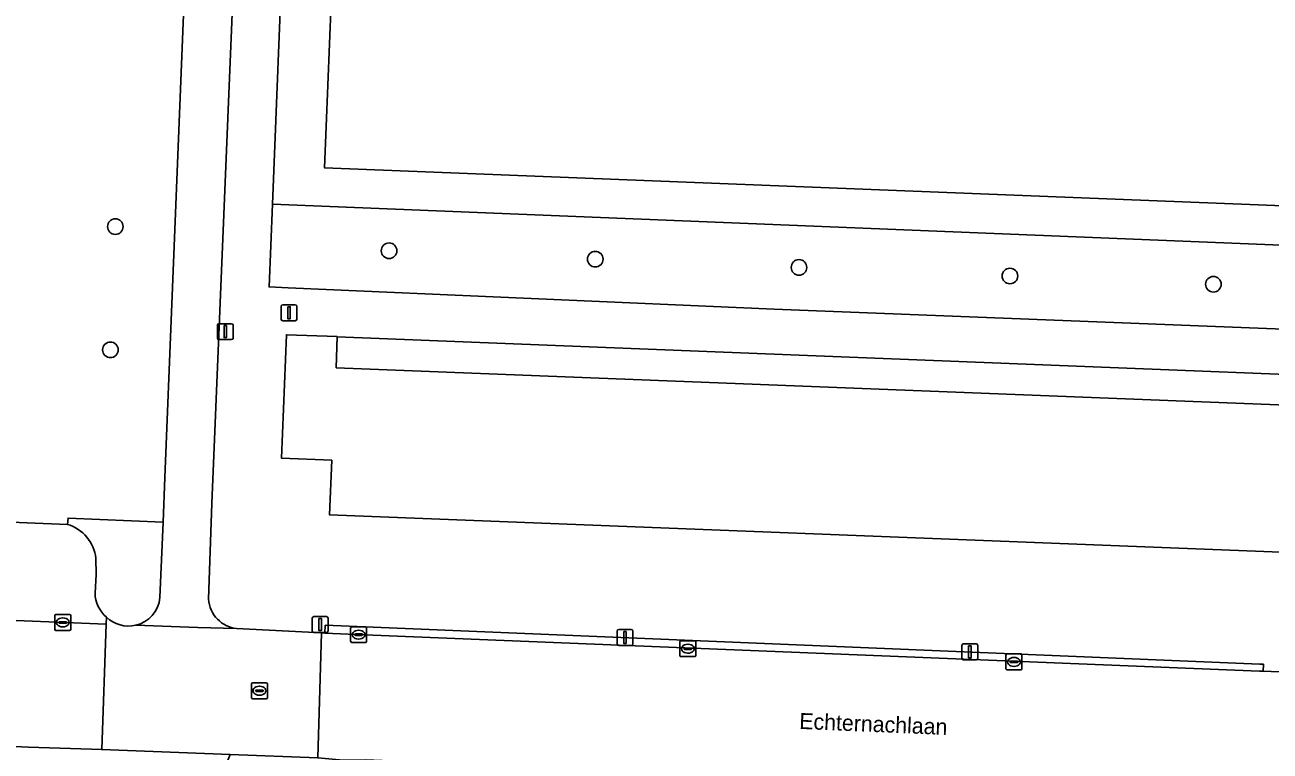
# Model space of a CAD drawing. Extents: x 160786 to 161429, y 386828 to 387485.
# Drawn here: x 161125.8 to 161203.9, y 387394.4 to 387439.9 of the extents above; entities that cross this region are included whole.
import ezdxf

# ---------------------------------------------------------------- set-up
doc = ezdxf.new("R2010")
doc.units = 0
for name, color, linetype in [('IMGEO_Afsluitpaal', 7, 'Continuous'), ('IMGEO_Boom', 7, 'Continuous'), ('IMGEO_Fietspad_open', 7, 'Continuous'), ('IMGEO_Groenvoorziening', 7, 'Continuous'), ('IMGEO_Haag', 7, 'Continuous'), ('IMGEO_Kolk', 7, 'Continuous'), ('IMGEO_Lichtmast', 7, 'Continuous'), ('IMGEO_Openbare_ruimte_label', 7, 'Continuous'), ('IMGEO_Pand', 7, 'Continuous'), ('IMGEO_Pand_overbouw', 7, 'Continuous'), ('IMGEO_Parkeervlak_open', 7, 'Continuous'), ('IMGEO_Rijbaan_lokaal_gesloten', 7, 'Continuous'), ('IMGEO_Rijbaan_lokaal_open', 7, 'Continuous'), ('IMGEO_Rioolput', 7, 'Continuous'), ('IMGEO_Verkeerseiland_open', 7, 'Continuous'), ('IMGEO_Voetpad_open', 7, 'Continuous')]:
    doc.layers.add(name, color=color, linetype=linetype)

msp = doc.modelspace()

# ---------------------------------------------------------------- linework, layer by layer
at = {"layer": 'IMGEO_Afsluitpaal'}
for p, q in [((161141.986, 387422.397), (161142.776, 387422.397)), ((161142.776, 387422.397), (161141.986, 387422.397)), ((161141.886, 387421.497), (161141.886, 387422.297)), ((161141.886, 387422.297), (161141.886, 387421.497)), ((161142.876, 387422.297), (161142.876, 387421.497)), ((161142.876, 387421.497), (161142.876, 387422.297)), ((161142.776, 387421.397), (161141.986, 387421.397)), ((161141.986, 387421.397), (161142.776, 387421.397))]:
    msp.add_line(p, q, dxfattribs=at)
msp.add_lwpolyline([(161142.306, 387422.272), (161142.456, 387422.272), (161142.456, 387421.522), (161142.306, 387421.522), (161142.306, 387422.272)], dxfattribs=at)
for centre, start, end in [((161141.986, 387422.297), 90, 180), ((161141.986, 387422.297), 90, 180), ((161142.776, 387422.297), 0, 90), ((161142.776, 387422.297), 360, 90), ((161141.986, 387421.497), 180, 270), ((161141.986, 387421.497), 180, 270), ((161142.776, 387421.497), 270, 0), ((161142.776, 387421.497), 270, 0)]:
    msp.add_arc(centre, 0.1, start, end, dxfattribs=at)
at = {"layer": 'IMGEO_Boom'}
for centre in [(161131.488, 387427.298), (161148.656, 387425.783), (161161.586, 387425.258), (161174.365, 387424.74), (161187.594, 387424.203), (161200.354, 387423.685), (161131.18, 387419.575)]:
    msp.add_circle(centre, 0.489, dxfattribs=at)
at = {"layer": 'IMGEO_Fietspad_open'}
for points in [[(161135.997, 387446.303), (161134.598, 387411.572), (161134.482, 387408.778), (161134.286, 387404.046)], [(161137.334, 387403.945), (161137.535, 387409.944), (161139.053, 387446.185)], [(161132.766, 387402.306), (161136.655, 387402.176), (161139.09, 387402.108)]]:
    msp.add_lwpolyline(points, dxfattribs=at)
for centre, radius, start, end in [((161132.318, 387404.231), 1.976, 283.08886, 354.6326), ((161139.313, 387404.078), 1.983, 183.83349, 224.15957), ((161139.306, 387404.067), 1.971, 224.0756, 263.71469)]:
    msp.add_arc(centre, radius, start, end, dxfattribs=at)
at = {"layer": 'IMGEO_Groenvoorziening'}
for points in [[(161256.037, 387441.536), (161256.489, 387452.378), (161253.807, 387452.488), (161252.739, 387426.706), (161144.597, 387430.992), (161145.647, 387456.915), (161142.472, 387457.045), (161142.032, 387446.07), (161141.335, 387428.712), (161255.011, 387424.098), (161255.042, 387424.838), (161255.34, 387424.825)], [(161253.807, 387452.488), (161245.374, 387452.833), (161145.647, 387456.915), (161144.597, 387430.992), (161252.739, 387426.706)], [(161141.127, 387423.516), (161142.332, 387423.463), (161172.807, 387422.132), (161254.794, 387418.902), (161255.011, 387424.098), (161141.335, 387428.712)]]:
    msp.add_lwpolyline(points, close=True, dxfattribs=at)
msp.add_lwpolyline([(160977.337, 387414.792), (161000, 387413.923), (161010.441, 387413.493), (161017.977, 387413.183), (161128.487, 387408.635), (161128.521, 387409.024), (161134.482, 387408.778), (161134.598, 387411.572), (161135.997, 387446.303), (161136.357, 387455.117)], dxfattribs=at)
at = {"layer": 'IMGEO_Haag'}
msp.add_lwpolyline([(161141.127, 387423.516), (161142.332, 387423.463), (161172.807, 387422.132), (161254.794, 387418.902), (161255.011, 387424.098), (161141.335, 387428.712)], close=True, dxfattribs=at)
at = {"layer": 'IMGEO_Kolk'}
for p, q in [((161127.691, 387402.063), (161127.691, 387402.915)), ((161127.766, 387402.989), (161128.618, 387402.989)), ((161128.692, 387402.915), (161128.692, 387402.063)), ((161127.95, 387402.483), (161127.95, 387402.495)), ((161128.388, 387402.446), (161127.99, 387402.446)), ((161127.993, 387402.532), (161128.391, 387402.532)), ((161128.202, 387402.209), (161128.177, 387402.209)), ((161128.179, 387402.769), (161128.204, 387402.769)), ((161128.434, 387402.495), (161128.434, 387402.483)), ((161146.247, 387401.295), (161146.247, 387402.147)), ((161146.322, 387402.221), (161147.174, 387402.221)), ((161147.248, 387402.147), (161147.248, 387401.295)), ((161128.618, 387401.989), (161127.766, 387401.989)), ((161146.506, 387401.715), (161146.506, 387401.727)), ((161146.944, 387401.678), (161146.546, 387401.678)), ((161146.549, 387401.764), (161146.947, 387401.764)), ((161146.758, 387401.441), (161146.733, 387401.441)), ((161146.735, 387402.001), (161146.76, 387402.001)), ((161146.99, 387401.727), (161146.99, 387401.715)), ((161166.97, 387401.342), (161167.822, 387401.342)), ((161147.174, 387401.221), (161146.322, 387401.221)), ((161166.895, 387400.416), (161166.895, 387401.268)), ((161167.154, 387400.836), (161167.154, 387400.848)), ((161167.592, 387400.799), (161167.194, 387400.799)), ((161167.197, 387400.885), (161167.595, 387400.885)), ((161167.406, 387400.562), (161167.381, 387400.562)), ((161167.383, 387401.122), (161167.408, 387401.122)), ((161167.638, 387400.848), (161167.638, 387400.836)), ((161167.896, 387401.268), (161167.896, 387400.416)), ((161187.42, 387400.514), (161188.272, 387400.514)), ((161167.822, 387400.342), (161166.97, 387400.342)), ((161187.345, 387399.588), (161187.345, 387400.44)), ((161187.604, 387400.008), (161187.604, 387400.02)), ((161188.042, 387399.971), (161187.644, 387399.971)), ((161187.647, 387400.057), (161188.045, 387400.057)), ((161187.856, 387399.734), (161187.831, 387399.734)), ((161187.833, 387400.294), (161187.858, 387400.294)), ((161188.088, 387400.02), (161188.088, 387400.008)), ((161188.346, 387400.44), (161188.346, 387399.588)), ((161188.272, 387399.514), (161187.42, 387399.514))]:
    msp.add_line(p, q, dxfattribs=at)
for points in [[(161127.691, 387402.063), (161127.691, 387402.915)], [(161127.766, 387402.989), (161128.618, 387402.989)], [(161128.692, 387402.915), (161128.692, 387402.063)], [(161146.247, 387401.295), (161146.247, 387402.147)], [(161146.322, 387402.221), (161147.174, 387402.221)], [(161147.248, 387402.147), (161147.248, 387401.295)], [(161128.618, 387401.989), (161127.766, 387401.989)], [(161166.97, 387401.342), (161167.822, 387401.342)], [(161147.174, 387401.221), (161146.322, 387401.221)], [(161166.895, 387400.416), (161166.895, 387401.268)], [(161167.896, 387401.268), (161167.896, 387400.416)], [(161187.42, 387400.514), (161188.272, 387400.514)], [(161167.822, 387400.342), (161166.97, 387400.342)], [(161187.345, 387399.588), (161187.345, 387400.44)], [(161188.346, 387400.44), (161188.346, 387399.588)], [(161188.272, 387399.514), (161187.42, 387399.514)]]:
    msp.add_lwpolyline(points, dxfattribs=at)
for centre, radius, start, end in [((161127.768, 387402.913), 0.0765, 91.55205, 178.44795), ((161127.768, 387402.913), 0.0765, 91.55205, 178.44795), ((161128.616, 387402.913), 0.0765, 1.55205, 88.44795), ((161128.616, 387402.913), 0.0765, 1.55205, 88.44795), ((161127.768, 387402.065), 0.0765, 181.55205, 268.44795), ((161127.768, 387402.065), 0.0765, 181.55205, 268.44795), ((161127.99, 387402.492), 0.0403, 85.87752, 175.75265), ((161127.987, 387402.482), 0.0366, 178.93798, 274.71019), ((161128.391, 387402.489), 0.043, 264.86636, 352.45326), ((161128.395, 387402.494), 0.0386, 1.73085, 96.63898), ((161128.616, 387402.065), 0.0765, 271.55205, 358.44795), ((161128.616, 387402.065), 0.0765, 271.55205, 358.44795), ((161146.324, 387402.145), 0.0765, 91.55205, 178.44795), ((161146.324, 387402.145), 0.0765, 91.55205, 178.44795), ((161147.172, 387402.145), 0.0765, 1.55205, 88.44795), ((161147.172, 387402.145), 0.0765, 1.55205, 88.44795), ((161146.324, 387401.297), 0.0765, 181.55205, 268.44795), ((161146.324, 387401.297), 0.0765, 181.55205, 268.44795), ((161146.546, 387401.724), 0.0403, 85.87752, 175.75265), ((161146.543, 387401.714), 0.0366, 178.93798, 274.71019), ((161146.947, 387401.721), 0.043, 264.86636, 352.45326), ((161146.951, 387401.726), 0.0386, 1.73085, 96.63898), ((161147.172, 387401.297), 0.0765, 271.55205, 358.44795), ((161147.172, 387401.297), 0.0765, 271.55205, 358.44795), ((161166.972, 387401.266), 0.0765, 91.55205, 178.44795), ((161166.972, 387401.266), 0.0765, 91.55205, 178.44795), ((161167.82, 387401.266), 0.0765, 1.55205, 88.44795), ((161167.82, 387401.266), 0.0765, 1.55205, 88.44795), ((161167.194, 387400.845), 0.0403, 85.87752, 175.75265), ((161167.191, 387400.835), 0.0366, 178.93798, 274.71019), ((161167.595, 387400.842), 0.043, 264.86636, 352.45326), ((161167.599, 387400.847), 0.0386, 1.73085, 96.63898), ((161187.422, 387400.438), 0.0765, 91.55205, 178.44795), ((161187.422, 387400.438), 0.0765, 91.55205, 178.44795), ((161188.27, 387400.438), 0.0765, 1.55205, 88.44795), ((161188.27, 387400.438), 0.0765, 1.55205, 88.44795), ((161166.972, 387400.418), 0.0765, 181.55205, 268.44795), ((161166.972, 387400.418), 0.0765, 181.55205, 268.44795), ((161167.82, 387400.418), 0.0765, 271.55205, 358.44795), ((161167.82, 387400.418), 0.0765, 271.55205, 358.44795), ((161187.644, 387400.017), 0.0403, 85.87752, 175.75265), ((161187.641, 387400.007), 0.0366, 178.93798, 274.71019), ((161188.045, 387400.014), 0.043, 264.86636, 352.45326), ((161188.049, 387400.019), 0.0386, 1.73085, 96.63898), ((161187.422, 387399.59), 0.0765, 181.55205, 268.44795), ((161187.422, 387399.59), 0.0765, 181.55205, 268.44795), ((161188.27, 387399.59), 0.0765, 271.55205, 358.44795), ((161188.27, 387399.59), 0.0765, 271.55205, 358.44795)]:
    msp.add_arc(centre, radius, start, end, dxfattribs=at)
for centre, major_axis, ratio, start_param, end_param in [((161128.178, 387402.489), (-0.387, 0.002), 0.722429, 4.712389, 7.853982), ((161128.203, 387402.489), (-0.39, 0.002), 0.717154, 1.570796, 4.712389), ((161146.734, 387401.721), (-0.387, 0.002), 0.722429, 4.712389, 7.853982), ((161146.759, 387401.721), (-0.39, 0.002), 0.717154, 1.570796, 4.712389), ((161167.382, 387400.842), (-0.387, 0.002), 0.722429, 4.712389, 7.853982), ((161167.407, 387400.842), (-0.39, 0.002), 0.717154, 1.570796, 4.712389), ((161187.832, 387400.014), (-0.387, 0.002), 0.722429, 4.712389, 7.853982), ((161187.857, 387400.014), (-0.39, 0.002), 0.717154, 1.570796, 4.712389)]:
    msp.add_ellipse(centre, major_axis=major_axis, ratio=ratio, start_param=start_param, end_param=end_param, dxfattribs=at)
at = {"layer": 'IMGEO_Lichtmast'}
for p, q in [((161137.887, 387420.315), (161137.887, 387421.115)), ((161137.887, 387421.115), (161137.887, 387420.315)), ((161137.987, 387421.215), (161138.777, 387421.215)), ((161138.777, 387421.215), (161137.987, 387421.215)), ((161138.877, 387421.115), (161138.877, 387420.315)), ((161138.877, 387420.315), (161138.877, 387421.115)), ((161138.777, 387420.215), (161137.987, 387420.215)), ((161137.987, 387420.215), (161138.777, 387420.215)), ((161143.94, 387402.856), (161144.73, 387402.856)), ((161144.73, 387402.856), (161143.94, 387402.856)), ((161143.84, 387401.956), (161143.84, 387402.756)), ((161143.84, 387402.756), (161143.84, 387401.956)), ((161144.83, 387402.756), (161144.83, 387401.956)), ((161144.83, 387401.956), (161144.83, 387402.756)), ((161144.73, 387401.856), (161143.94, 387401.856)), ((161143.94, 387401.856), (161144.73, 387401.856)), ((161162.955, 387401.143), (161162.955, 387401.943)), ((161162.955, 387401.943), (161162.955, 387401.143)), ((161163.055, 387402.043), (161163.845, 387402.043)), ((161163.845, 387402.043), (161163.055, 387402.043)), ((161163.945, 387401.943), (161163.945, 387401.143)), ((161163.945, 387401.143), (161163.945, 387401.943)), ((161163.845, 387401.043), (161163.055, 387401.043)), ((161163.055, 387401.043), (161163.845, 387401.043)), ((161184.584, 387400.245), (161184.584, 387401.045)), ((161184.584, 387401.045), (161184.584, 387400.245)), ((161184.684, 387401.145), (161185.474, 387401.145)), ((161185.474, 387401.145), (161184.684, 387401.145)), ((161185.574, 387401.045), (161185.574, 387400.245)), ((161185.574, 387400.245), (161185.574, 387401.045)), ((161185.474, 387400.145), (161184.684, 387400.145)), ((161184.684, 387400.145), (161185.474, 387400.145))]:
    msp.add_line(p, q, dxfattribs=at)
for points in [[(161138.307, 387421.09), (161138.457, 387421.09), (161138.457, 387420.34), (161138.307, 387420.34), (161138.307, 387421.09)], [(161144.26, 387402.731), (161144.41, 387402.731), (161144.41, 387401.981), (161144.26, 387401.981), (161144.26, 387402.731)], [(161163.375, 387401.918), (161163.525, 387401.918), (161163.525, 387401.168), (161163.375, 387401.168), (161163.375, 387401.918)], [(161185.004, 387401.02), (161185.154, 387401.02), (161185.154, 387400.27), (161185.004, 387400.27), (161185.004, 387401.02)]]:
    msp.add_lwpolyline(points, dxfattribs=at)
for centre, start, end in [((161137.987, 387421.115), 90, 180), ((161137.987, 387421.115), 90, 180), ((161138.777, 387421.115), 0, 90), ((161138.777, 387421.115), 360, 90), ((161137.987, 387420.315), 180, 270), ((161137.987, 387420.315), 180, 270), ((161138.777, 387420.315), 270, 0), ((161138.777, 387420.315), 270, 0), ((161143.94, 387402.756), 90, 180), ((161143.94, 387402.756), 90, 180), ((161144.73, 387402.756), 0, 90), ((161144.73, 387402.756), 360, 90), ((161143.94, 387401.956), 180, 270), ((161143.94, 387401.956), 180, 270), ((161144.73, 387401.956), 270, 0), ((161144.73, 387401.956), 270, 0), ((161163.055, 387401.943), 90, 180), ((161163.055, 387401.943), 90, 180), ((161163.845, 387401.943), 0, 90), ((161163.845, 387401.943), 360, 90), ((161163.055, 387401.143), 180, 270), ((161163.055, 387401.143), 180, 270), ((161163.845, 387401.143), 270, 0), ((161163.845, 387401.143), 270, 0), ((161184.684, 387401.045), 90, 180), ((161184.684, 387401.045), 90, 180), ((161185.474, 387401.045), 0, 90), ((161185.474, 387401.045), 360, 90), ((161184.684, 387400.245), 180, 270), ((161184.684, 387400.245), 180, 270), ((161185.474, 387400.245), 270, 0), ((161185.474, 387400.245), 270, 0)]:
    msp.add_arc(centre, 0.1, start, end, dxfattribs=at)
at = {"layer": 'IMGEO_Pand'}
msp.add_lwpolyline([(161263.908, 387413.683), (161263.989, 387415.676), (161257.087, 387415.956), (161257.011, 387414.076), (161207.085, 387416.032), (161204.415, 387416.137), (161145.344, 387418.452), (161145.397, 387420.401), (161142.22, 387420.52), (161141.912, 387412.783), (161145.063, 387412.658), (161144.926, 387409.227), (161203.521, 387406.927), (161204.048, 387406.906), (161206.714, 387406.801), (161312.774, 387402.637), (161315.704, 387402.522), (161375.014, 387400.193), (161375.372, 387409.257), (161316.065, 387411.587), (161313.125, 387411.702)], close=True, dxfattribs=at)
at = {"layer": 'IMGEO_Pand_overbouw'}
msp.add_lwpolyline([(161257.087, 387415.956), (161145.397, 387420.394), (161145.344, 387418.452), (161204.415, 387416.137), (161207.085, 387416.032), (161257.011, 387414.076)], close=True, dxfattribs=at)
at = {"layer": 'IMGEO_Parkeervlak_open'}
for points in [[(161128.487, 387408.635), (161017.977, 387413.183), (161017.877, 387408.35)], [(161016.986, 387407.355), (161014.796, 387407.431), (161014.783, 387407.108), (161130.915, 387402.377), (161130.931, 387402.823)], [(161130.215, 387404.318), (161130.278, 387405.492), (161130.274, 387406.512)]]:
    msp.add_lwpolyline(points, dxfattribs=at)
for centre, radius, start, end in [((161127.741, 387406.194), 2.553, 7.16226, 73.01462), ((161132.263, 387404.38), 2.049, 181.73091, 229.45139)]:
    msp.add_arc(centre, radius, start, end, dxfattribs=at)
at = {"layer": 'IMGEO_Rijbaan_lokaal_gesloten'}
for points in [[(161039.546, 387398.277), (161043.458, 387398.117), (161052.132, 387397.762), (161056.107, 387397.599), (161064.53, 387397.254), (161068.175, 387397.104), (161071.881, 387396.953), (161081.028, 387396.578), (161089.23, 387396.242), (161093.652, 387396.061), (161102.036, 387395.717), (161105.986, 387395.555), (161114.077, 387395.224), (161126.036, 387394.662), (161130.632, 387394.514), (161130.915, 387402.377), (161014.783, 387407.108), (161014.486, 387399.303), (161018.691, 387399.131), (161026.871, 387398.796), (161031.328, 387398.614)], [(161258.25, 387397.175), (161203.466, 387399.424), (161203.248, 387399.433), (161146.092, 387401.746), (161144.637, 387401.822), (161144.425, 387401.833), (161144.181, 387394), (161145.778, 387393.861), (161147.201, 387393.867), (161201.019, 387391.663), (161201.435, 387391.646), (161202.958, 387391.583), (161257.868, 387389.334)]]:
    msp.add_lwpolyline(points, close=True, dxfattribs=at)
at = {"layer": 'IMGEO_Rijbaan_lokaal_open'}
msp.add_lwpolyline([(161130.931, 387402.823), (161130.915, 387402.377), (161130.632, 387394.514), (161138.696, 387394.208), (161144.181, 387394), (161144.425, 387401.833), (161139.09, 387402.108), (161136.655, 387402.176), (161132.766, 387402.306)], dxfattribs=at)
msp.add_arc((161132.319, 387404.234), 1.979, 225.46924, 283.06104, dxfattribs=at)
at = {"layer": 'IMGEO_Rioolput'}
for p, q in [((161140.027, 387397.778), (161140.027, 387398.63)), ((161140.102, 387398.704), (161140.954, 387398.704)), ((161140.286, 387398.198), (161140.286, 387398.21)), ((161140.724, 387398.161), (161140.326, 387398.161)), ((161140.329, 387398.247), (161140.727, 387398.247)), ((161140.515, 387398.484), (161140.54, 387398.484)), ((161140.77, 387398.21), (161140.77, 387398.198)), ((161141.028, 387398.63), (161141.028, 387397.778)), ((161140.954, 387397.704), (161140.102, 387397.704)), ((161140.538, 387397.924), (161140.513, 387397.924))]:
    msp.add_line(p, q, dxfattribs=at)
for points in [[(161140.027, 387397.778), (161140.027, 387398.63)], [(161140.102, 387398.704), (161140.954, 387398.704)], [(161141.028, 387398.63), (161141.028, 387397.778)], [(161140.954, 387397.704), (161140.102, 387397.704)]]:
    msp.add_lwpolyline(points, dxfattribs=at)
for centre, radius, start, end in [((161140.104, 387398.628), 0.0765, 91.55205, 178.44795), ((161140.104, 387398.628), 0.0765, 91.55205, 178.44795), ((161140.326, 387398.207), 0.0403, 85.87752, 175.75265), ((161140.323, 387398.197), 0.0366, 178.93798, 274.71019), ((161140.727, 387398.204), 0.043, 264.86636, 352.45326), ((161140.731, 387398.209), 0.0386, 1.73085, 96.63898), ((161140.952, 387398.628), 0.0765, 1.55205, 88.44795), ((161140.952, 387398.628), 0.0765, 1.55205, 88.44795), ((161140.104, 387397.78), 0.0765, 181.55205, 268.44795), ((161140.104, 387397.78), 0.0765, 181.55205, 268.44795), ((161140.952, 387397.78), 0.0765, 271.55205, 358.44795), ((161140.952, 387397.78), 0.0765, 271.55205, 358.44795)]:
    msp.add_arc(centre, radius, start, end, dxfattribs=at)
for centre, major_axis, ratio, start_param, end_param in [((161140.514, 387398.204), (-0.387, 0.002), 0.722429, 4.712389, 7.853982), ((161140.539, 387398.204), (-0.39, 0.002), 0.717154, 1.570796, 4.712389)]:
    msp.add_ellipse(centre, major_axis=major_axis, ratio=ratio, start_param=start_param, end_param=end_param, dxfattribs=at)
at = {"layer": 'IMGEO_Verkeerseiland_open'}
for points in [[(161134.482, 387408.778), (161128.521, 387409.024), (161128.487, 387408.635)], [(161134.286, 387404.046), (161134.482, 387408.778)], [(161130.274, 387406.512), (161130.278, 387405.492), (161130.215, 387404.318)]]:
    msp.add_lwpolyline(points, dxfattribs=at)
for centre, radius, start, end in [((161127.741, 387406.194), 2.553, 7.16226, 73.01462), ((161132.263, 387404.38), 2.049, 181.73091, 229.45139), ((161132.318, 387404.231), 1.976, 283.08886, 354.6326), ((161132.319, 387404.234), 1.979, 225.46924, 283.06104)]:
    msp.add_arc(centre, radius, start, end, dxfattribs=at)
at = {"layer": 'IMGEO_Voetpad_open'}
for points in [[(161139.659, 387461.205), (161139.62, 387460.211), (161139.51, 387457.182), (161139.053, 387446.185), (161137.535, 387409.944), (161137.334, 387403.945)], [(161139.09, 387402.108), (161144.425, 387401.833), (161144.637, 387401.822), (161144.658, 387402.315), (161203.264, 387399.878), (161203.485, 387399.869), (161203.466, 387399.424), (161258.25, 387397.175), (161261.798, 387397.029), (161300.082, 387395.457), (161315.275, 387394.84), (161315.295, 387395.358), (161371.993, 387393.038), (161371.974, 387392.536), (161374.819, 387392.42)], [(161125.586, 387391.596), (161128.699, 387391.45), (161134.872, 387391.16), (161135.037, 387391.153), (161135.203, 387391.131), (161135.366, 387391.094), (161135.525, 387391.043), (161135.679, 387390.978), (161135.827, 387390.899), (161135.967, 387390.808), (161136.098, 387390.704), (161136.219, 387390.589), (161136.33, 387390.464), (161136.429, 387390.329), (161136.516, 387390.186), (161136.59, 387390.036), (161136.649, 387389.88), (161136.695, 387389.719), (161136.726, 387389.554), (161136.742, 387389.388), (161138.696, 387394.208), (161130.632, 387394.514), (161126.036, 387394.662), (161114.077, 387395.224)]]:
    msp.add_lwpolyline(points, dxfattribs=at)
for points in [[(161142.332, 387423.463), (161141.127, 387423.516), (161141.335, 387428.712), (161142.032, 387446.07), (161142.472, 387457.045), (161145.647, 387456.915), (161245.374, 387452.833), (161253.807, 387452.488), (161256.489, 387452.378), (161256.037, 387441.536), (161255.34, 387424.825), (161255.042, 387424.838), (161255.011, 387424.098), (161254.794, 387418.902), (161172.807, 387422.132)], [(161375.372, 387409.257), (161375.014, 387400.193), (161315.704, 387402.522), (161312.774, 387402.637), (161206.714, 387406.801), (161204.048, 387406.906), (161203.521, 387406.927), (161144.926, 387409.227), (161145.063, 387412.658), (161141.912, 387412.783), (161142.22, 387420.52), (161145.397, 387420.401), (161145.344, 387418.452), (161204.415, 387416.137), (161207.085, 387416.032), (161257.011, 387414.076), (161257.087, 387415.956), (161263.989, 387415.676), (161263.908, 387413.683), (161313.125, 387411.702), (161316.065, 387411.587)], [(161144.637, 387401.822), (161146.092, 387401.746), (161203.248, 387399.433), (161203.466, 387399.424), (161203.485, 387399.869), (161203.264, 387399.878), (161144.658, 387402.315)]]:
    msp.add_lwpolyline(points, close=True, dxfattribs=at)
for centre, radius, start, end in [((161139.313, 387404.078), 1.983, 183.83349, 224.15957), ((161139.306, 387404.067), 1.971, 224.0756, 263.71469)]:
    msp.add_arc(centre, radius, start, end, dxfattribs=at)

# ---------------------------------------------------------------- texts
at = {"layer": 'IMGEO_Openbare_ruimte_label'}
msp.add_text('Echternachlaan', height=1, rotation=357.64984, dxfattribs=at).set_placement((161174.366, 387395.816))

doc.saveas('drawing.dxf')
